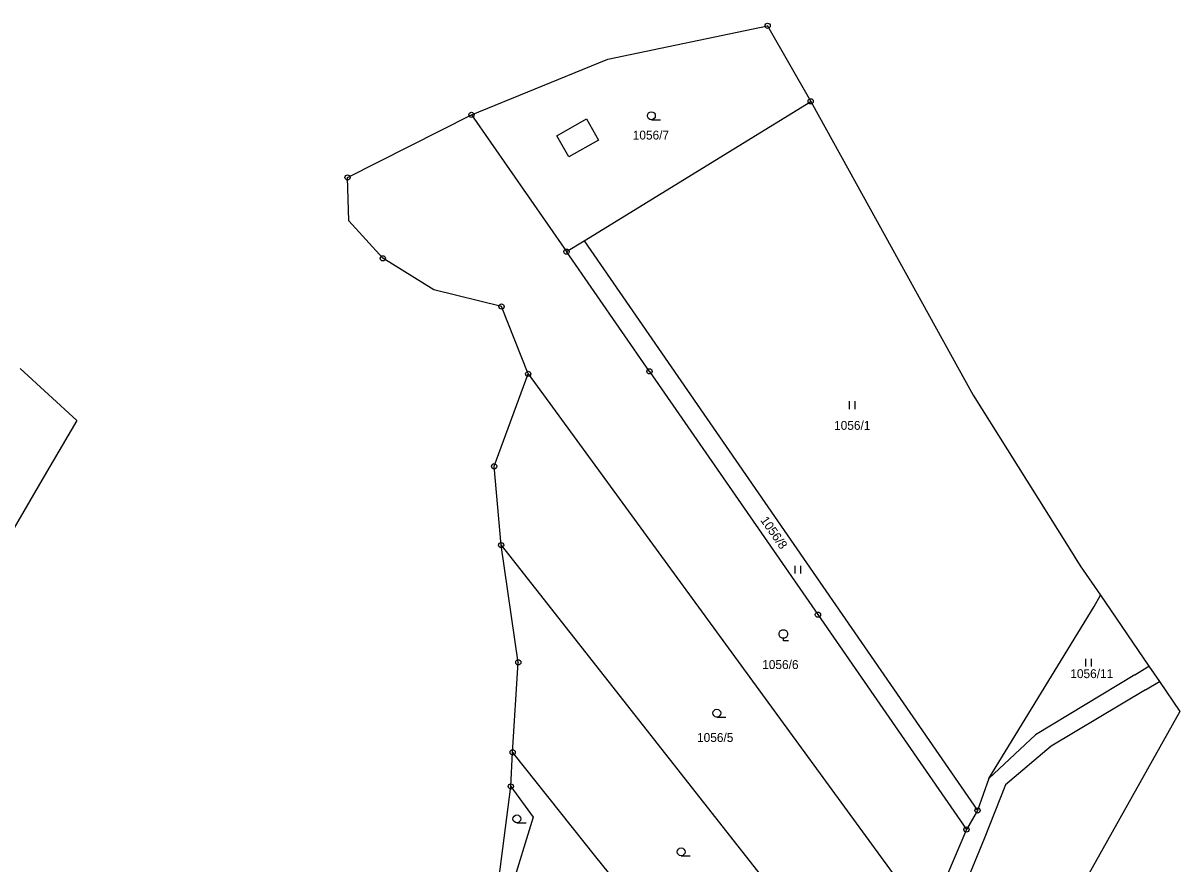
# Model space of a CAD drawing. Extents: x -795483 to -789093, y -1112258 to -1108741.
# Drawn here: x -792408.9 to -792187.5, y -1109073.5 to -1108912.7 of the extents above; entities that cross this region are included whole.
import ezdxf

# ---------------------------------------------------------------- set-up
doc = ezdxf.new("R2010")
doc.units = 0
for name, color, linetype in [('Vrstva 1', 7, 'Continuous'), ('Vrstva 14', 7, 'Continuous'), ('Vrstva 2', 7, 'Continuous'), ('Vrstva 23', 7, 'Continuous'), ('Vrstva 28', 7, 'Continuous'), ('Vrstva 4', 7, 'Continuous')]:
    doc.layers.add(name, color=color, linetype=linetype)

msp = doc.modelspace()

# ---------------------------------------------------------------- linework, layer by layer
at = {"layer": 'Vrstva 1'}
for p, q in [((-792301.53, -1108954.31), (-792258.2, -1108927.65)), ((-792323.14, -1108930.24), (-792304.94, -1108956.41)), ((-792304.94, -1108956.41), (-792301.53, -1108954.31)), ((-792301.53, -1108954.31), (-792226.26, -1109063.31)), ((-792289.05, -1108979.31), (-792304.94, -1108956.41)), ((-792312.26, -1108979.8), (-792235.81, -1109084.44)), ((-792289.05, -1108979.31), (-792256.81, -1109025.86)), ((-792317.45, -1109012.56), (-792245.16, -1109104.46)), ((-792203.94, -1109024.28), (-792202.75, -1109022.16)), ((-792256.81, -1109025.86), (-792228.38, -1109066.96)), ((-792224.07, -1109057.22), (-792203.94, -1109024.28)), ((-792196.15, -1109037.38), (-792215.15, -1109048.82)), ((-792196.15, -1109037.38), (-792193.47, -1109035.7)), ((-792194.12, -1109040.24), (-792191.44, -1109038.66)), ((-792194.12, -1109040.24), (-792212.16, -1109051.05)), ((-792215.15, -1109048.82), (-792224.07, -1109057.22)), ((-792315.25, -1109052.2), (-792299.37, -1109072.22)), ((-792212.16, -1109051.05), (-792220.88, -1109058.42)), ((-792224.07, -1109057.22), (-792226.26, -1109063.31)), ((-792315.59, -1109058.72), (-792311.33, -1109064.62)), ((-792220.88, -1109058.42), (-792225.02, -1109068.72)), ((-792226.26, -1109063.31), (-792228.38, -1109066.96)), ((-792311.33, -1109064.62), (-792317.23, -1109083.65)), ((-792228.38, -1109066.96), (-792235.81, -1109084.44)), ((-792225.02, -1109068.72), (-792237.05, -1109098.15)), ((-792299.37, -1109072.22), (-792264.52, -1109115.23))]:
    msp.add_line(p, q, dxfattribs=at)
at = {"layer": 'Vrstva 2'}
for p, q in [((-792306.8, -1108934.25), (-792301.13, -1108930.99)), ((-792301.13, -1108930.99), (-792298.83, -1108935.07)), ((-792304.51, -1108938.25), (-792306.8, -1108934.25)), ((-792298.83, -1108935.07), (-792304.51, -1108938.25))]:
    msp.add_line(p, q, dxfattribs=at)
at = {"layer": 'Vrstva 23'}
for p, q in [((-792288.69, -1108931.16), (-792286.94, -1108931.16)), ((-792250.76, -1108986.52), (-792250.76, -1108985.02)), ((-792249.76, -1108985.02), (-792249.76, -1108986.52)), ((-792261.14, -1109018.01), (-792261.14, -1109016.51)), ((-792260.14, -1109016.51), (-792260.14, -1109018.01)), ((-792264.23, -1109029.36), (-792264.03, -1109028.96)), ((-792264.23, -1109029.76), (-792264.23, -1109029.36)), ((-792264.03, -1109030.16), (-792264.23, -1109029.76)), ((-792264.03, -1109028.96), (-792263.63, -1109028.76)), ((-792263.63, -1109030.36), (-792264.03, -1109030.16)), ((-792263.63, -1109028.76), (-792263.23, -1109028.76)), ((-792263.23, -1109030.36), (-792263.63, -1109030.36)), ((-792263.43, -1109030.86), (-792263.43, -1109030.36)), ((-792263.23, -1109028.76), (-792262.83, -1109028.96)), ((-792262.83, -1109030.16), (-792263.23, -1109030.36)), ((-792262.83, -1109028.96), (-792262.63, -1109029.36)), ((-792262.63, -1109029.76), (-792262.83, -1109030.16)), ((-792262.63, -1109029.36), (-792262.63, -1109029.76)), ((-792262.43, -1109030.86), (-792263.43, -1109030.86)), ((-792205.51, -1109035.8), (-792205.51, -1109034.3)), ((-792204.51, -1109034.3), (-792204.51, -1109035.8)), ((-792276.16, -1109045.45), (-792274.41, -1109045.45)), ((-792314.44, -1109065.68), (-792312.69, -1109065.68)), ((-792282.99, -1109071.99), (-792281.24, -1109071.99))]:
    msp.add_line(p, q, dxfattribs=at)
for centre in [(-792288.69, -1108930.41), (-792276.16, -1109044.7), (-792314.44, -1109064.93), (-792282.99, -1109071.24)]:
    msp.add_circle(centre, 0.75, dxfattribs=at)
at = {"layer": 'Vrstva 28'}
for centre, radius in [((-792266.44, -1108913.19), 0.5), ((-792266.44, -1108913.19), 0.01), ((-792258.2, -1108927.65), 0.5), ((-792258.2, -1108927.65), 0.01), ((-792323.14, -1108930.24), 0.5), ((-792323.14, -1108930.24), 0.01), ((-792346.85, -1108942.21), 0.5), ((-792346.85, -1108942.21), 0.01), ((-792340.11, -1108957.68), 0.5), ((-792340.11, -1108957.68), 0.01), ((-792304.94, -1108956.41), 0.5), ((-792304.94, -1108956.41), 0.01), ((-792317.38, -1108966.91), 0.5), ((-792317.38, -1108966.91), 0.01), ((-792312.26, -1108979.8), 0.5), ((-792312.26, -1108979.8), 0.01), ((-792289.05, -1108979.31), 0.5), ((-792289.05, -1108979.31), 0.01), ((-792318.8, -1108997.47), 0.5), ((-792318.8, -1108997.47), 0.01), ((-792317.45, -1109012.56), 0.5), ((-792317.45, -1109012.56), 0.01), ((-792256.81, -1109025.86), 0.5), ((-792256.81, -1109025.86), 0.01), ((-792314.17, -1109034.98), 0.5), ((-792314.17, -1109034.98), 0.01), ((-792315.25, -1109052.2), 0.5), ((-792315.25, -1109052.2), 0.01), ((-792315.59, -1109058.72), 0.5), ((-792315.59, -1109058.72), 0.01), ((-792226.26, -1109063.31), 0.5), ((-792226.26, -1109063.31), 0.01), ((-792228.38, -1109066.96), 0.5), ((-792228.38, -1109066.96), 0.01)]:
    msp.add_circle(centre, radius, dxfattribs=at)
at = {"layer": 'Vrstva 4'}
for p, q in [((-792297.03, -1108919.55), (-792266.44, -1108913.19)), ((-792266.44, -1108913.19), (-792258.2, -1108927.65)), ((-792298.77, -1108920.26), (-792297.03, -1108919.55)), ((-792323.14, -1108930.24), (-792298.77, -1108920.26)), ((-792258.2, -1108927.65), (-792227.07, -1108983.86)), ((-792346.85, -1108942.21), (-792323.14, -1108930.24)), ((-792346.62, -1108950.49), (-792346.85, -1108942.21)), ((-792340.11, -1108957.68), (-792346.62, -1108950.49)), ((-792330.34, -1108963.74), (-792340.11, -1108957.68)), ((-792317.38, -1108966.91), (-792330.34, -1108963.74)), ((-792312.26, -1108979.8), (-792317.38, -1108966.91)), ((-792409.53, -1108978.79), (-792398.66, -1108988.73)), ((-792318.8, -1108997.47), (-792312.26, -1108979.8)), ((-792227.07, -1108983.86), (-792220.52, -1108994.32)), ((-792398.66, -1108988.73), (-792404.9, -1108999.39)), ((-792220.52, -1108994.32), (-792208.94, -1109012.8)), ((-792317.45, -1109012.56), (-792318.8, -1108997.47)), ((-792404.9, -1108999.39), (-792436.11, -1109052.69)), ((-792314.17, -1109034.98), (-792317.45, -1109012.56)), ((-792208.94, -1109012.8), (-792206.63, -1109016.5)), ((-792206.63, -1109016.5), (-792202.75, -1109022.16)), ((-792202.75, -1109022.16), (-792193.47, -1109035.7)), ((-792315.25, -1109052.2), (-792314.17, -1109034.98)), ((-792193.47, -1109035.7), (-792191.44, -1109038.66)), ((-792191.44, -1109038.66), (-792187.53, -1109044.37)), ((-792187.53, -1109044.37), (-792230.38, -1109120.61)), ((-792315.59, -1109058.72), (-792315.25, -1109052.2)), ((-792318.42, -1109080.47), (-792315.59, -1109058.72))]:
    msp.add_line(p, q, dxfattribs=at)

# ---------------------------------------------------------------- texts
at = {"layer": 'Vrstva 14'}
for s, p in [('1056/7', (-792292.26, -1108934.96)), ('1056/1', (-792253.72, -1108990.5)), ('1056/6', (-792267.48, -1109036.26)), ('1056/11', (-792208.5, -1109038)), ('1056/5', (-792279.95, -1109050.21))]:
    msp.add_text(s, height=1.7, dxfattribs=at).set_placement(p)
msp.add_text('1056/8', height=1.7, rotation=304.992, dxfattribs=at).set_placement((-792267.91, -1109007.8))

doc.saveas('drawing.dxf')
